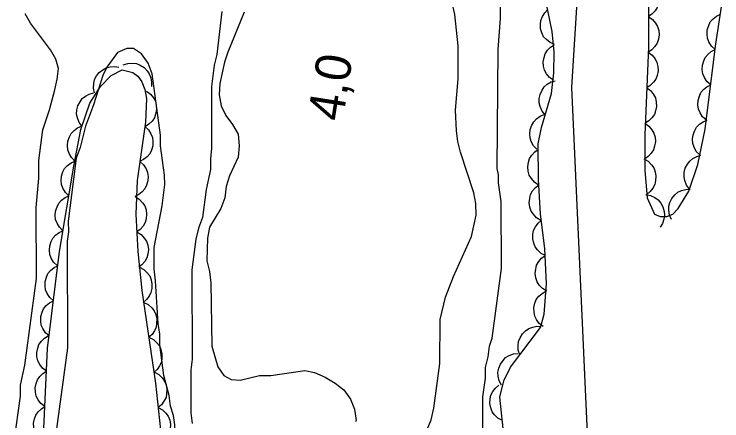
# Model space of a CAD drawing. Extents: x 282461 to 284471, y 5554090 to 5557646.
# Drawn here: x 283888.7 to 283948.5, y 5556850.9 to 5556885.3 of the extents above; entities that cross this region are included whole.
import ezdxf

# ---------------------------------------------------------------- set-up
doc = ezdxf.new("R2010")
doc.units = 0
for name, color, linetype in [('Niveau 1', 7, 'Continuous'), ('Niveau 3', 7, 'Continuous'), ('Niveau 4', 7, 'Continuous'), ('Niveau 44', 7, 'Continuous'), ('Niveau 7', 7, 'Continuous')]:
    doc.layers.add(name, color=color, linetype=linetype)

msp = doc.modelspace()

# ---------------------------------------------------------------- linework, layer by layer
at = {"layer": 'Niveau 1'}
for points in [[(283932.69, 5556640.9), (283932.05, 5556652.04), (283934.95, 5556657.62), (283935.88, 5556667.29), (283929.59, 5556672.75), (283928.12, 5556684.36), (283929.73, 5556699.32), (283934.36, 5556715.56), (283935.86, 5556726.6), (283938.01, 5556747.58), (283939.46, 5556787.35), (283938.89, 5556816.5), (283937.21, 5556849.23), (283935.84, 5556879.14), (283936.76, 5556893.64), (283938.33, 5556903.42), (283940.51, 5556908.5), (283946.15, 5556933.18), (283945.8, 5556945.27)], [(283900.65, 5556862.79), (283900.53, 5556863.8), (283900.53, 5556865.61), (283901.2, 5556869.12), (283901.42, 5556870.93), (283901.41, 5556871.72), (283901.07, 5556874.2), (283901.07, 5556875.11), (283900.37, 5556880.3), (283900.03, 5556881.21), (283899.46, 5556881.99), (283898.78, 5556882.44), (283898.21, 5556882.44), (283897.42, 5556882.1), (283896.52, 5556880.85), (283896.18, 5556880.17), (283895.4, 5556877.68), (283894.72, 5556875.87), (283894.28, 5556874.06), (283893.94, 5556873.16), (283893.27, 5556867.84), (283893.28, 5556866.94), (283893.17, 5556866.15), (283893.19, 5556857.11), (283892.19, 5556849.64)], [(283903.32, 5556837.82), (283903.09, 5556839.63), (283903.09, 5556840.42), (283902.86, 5556841.21), (283902.86, 5556842), (283902.74, 5556842.9), (283902.73, 5556846.41), (283902.27, 5556849.8), (283902.27, 5556850.59), (283902.15, 5556851.38), (283901.92, 5556852.17), (283901.81, 5556853.07), (283901.35, 5556854.77), (283901, 5556857.36), (283901, 5556858.27), (283900.88, 5556859.17), (283900.65, 5556862.79)]]:
    msp.add_lwpolyline(points, dxfattribs=at)
at = {"layer": 'Niveau 4'}
for points in [[(283923.61, 5556850.19), (283923.94, 5556851.03), (283924.17, 5556852), (283924.67, 5556855.79), (283924.71, 5556859.52), (283925.16, 5556861.39), (283925.84, 5556863.14), (283927.35, 5556866.54), (283927.75, 5556868.35), (283927.74, 5556869.32), (283927.57, 5556870.22), (283926.43, 5556873.66), (283926.2, 5556874.57), (283926.08, 5556875.47), (283926.02, 5556877.23), (283926.24, 5556879.88), (283926.23, 5556882.66), (283925.94, 5556885.31), (283925.71, 5556886.44)], [(283908.15, 5556885.53), (283906.75, 5556882.13), (283906.47, 5556881.28), (283906.07, 5556879.47), (283906.02, 5556878.51), (283906.19, 5556877.6), (283906.59, 5556876.76), (283907.16, 5556876.02), (283907.62, 5556875.18), (283907.73, 5556874.21), (283907.62, 5556873.25), (283906.89, 5556871.67), (283906.61, 5556870.76), (283906.5, 5556869.8), (283906.16, 5556868.89), (283905.2, 5556867.31), (283905.04, 5556866.4), (283904.98, 5556864.48), (283905.21, 5556863.57), (283905.33, 5556862.61), (283905.4, 5556857.24), (283905.92, 5556855.49), (283906.43, 5556854.76), (283907.05, 5556854.42), (283907.79, 5556854.36), (283909.43, 5556854.77), (283910.39, 5556854.77), (283913.28, 5556855.18), (283914.08, 5556855.01), (283914.98, 5556854.62), (283915.83, 5556854.11), (283916.57, 5556853.55), (283917.14, 5556852.76), (283917.48, 5556851.91), (283917.6, 5556850.95), (283917.54, 5556850.84)]]:
    msp.add_lwpolyline(points, dxfattribs=at)
at = {"layer": 'Niveau 44'}
for points in [[(283942.33, 5556891.83), (283942.32, 5556882.56), (283942.01, 5556875.14), (283942.01, 5556872.12), (283942.21, 5556869.81), (283942.83, 5556868.43), (283943.32, 5556868.22), (283943.87, 5556868.22), (283944.38, 5556868.41), (283944.83, 5556868.89), (283945.73, 5556870.36), (283946.5, 5556872.63), (283947.12, 5556875.62), (283948, 5556882.65), (283948.53, 5556886.16)], [(283942.33, 5556888.15), (283942.67, 5556887.92), (283942.93, 5556887.6), (283943.1, 5556887.32), (283943.19, 5556886.98), (283943.22, 5556886.61), (283943.16, 5556886.23), (283943.07, 5556885.91), (283942.88, 5556885.62), (283942.62, 5556885.35), (283942.32, 5556885.14)], [(283930.12, 5556849.5), (283929.77, 5556852.93), (283930.09, 5556854.32), (283930.67, 5556855.46), (283933.2, 5556858.84), (283933.5, 5556859.96), (283933.69, 5556862.52), (283933.55, 5556865.49), (283933.2, 5556868.44), (283933.03, 5556871.35), (283933, 5556874.38), (283933.28, 5556875.75), (283934.12, 5556878.64), (283934.31, 5556880.37), (283934.34, 5556882.14), (283934.17, 5556883.87), (283933.46, 5556887.47)], [(283934.39, 5556882.77), (283934, 5556882.94), (283933.69, 5556883.2), (283933.46, 5556883.44), (283933.31, 5556883.76), (283933.21, 5556884.11), (283933.2, 5556884.5), (283933.22, 5556884.82), (283933.36, 5556885.15), (283933.55, 5556885.47), (283933.8, 5556885.72)], [(283942.32, 5556885.14), (283942.67, 5556884.91), (283942.93, 5556884.59), (283943.1, 5556884.31), (283943.19, 5556883.97), (283943.22, 5556883.6), (283943.16, 5556883.22), (283943.07, 5556882.9), (283942.87, 5556882.61), (283942.62, 5556882.33), (283942.32, 5556882.13)], [(283947.96, 5556882.37), (283947.65, 5556882.65), (283947.44, 5556883), (283947.31, 5556883.31), (283947.28, 5556883.66), (283947.3, 5556884.03), (283947.42, 5556884.39), (283947.55, 5556884.69), (283947.79, 5556884.96), (283948.08, 5556885.19), (283948.41, 5556885.34)], [(283934.3, 5556879.75), (283933.96, 5556879.99), (283933.71, 5556880.31), (283933.54, 5556880.6), (283933.45, 5556880.94), (283933.43, 5556881.31), (283933.5, 5556881.69), (283933.59, 5556882), (283933.79, 5556882.29), (283934.05, 5556882.56), (283934.35, 5556882.76)], [(283942.3, 5556882.13), (283942.64, 5556881.88), (283942.88, 5556881.56), (283943.04, 5556881.27), (283943.12, 5556880.92), (283943.14, 5556880.55), (283943.06, 5556880.17), (283942.95, 5556879.86), (283942.75, 5556879.58), (283942.48, 5556879.31), (283942.18, 5556879.12)], [(283947.59, 5556879.38), (283947.27, 5556879.65), (283947.06, 5556880), (283946.92, 5556880.3), (283946.88, 5556880.65), (283946.89, 5556881.02), (283947, 5556881.39), (283947.13, 5556881.69), (283947.36, 5556881.96), (283947.64, 5556882.2), (283947.96, 5556882.37)], [(283890.69, 5556839.22), (283891.52, 5556857.04), (283892.52, 5556865.25), (283893.75, 5556872.49), (283894.34, 5556875.59), (283895.09, 5556877.81), (283896, 5556879.23), (283896.9, 5556880.17), (283897.83, 5556880.65), (283898.73, 5556880.42), (283899.14, 5556880.11), (283899.49, 5556879.61), (283899.73, 5556878.97), (283899.87, 5556878.2), (283899.8, 5556876.22), (283899.09, 5556871.28), (283898.99, 5556868.43), (283899.15, 5556865.27), (283899.5, 5556861.95), (283900.65, 5556854.12), (283901.15, 5556849.39)], [(283895.48, 5556878.68), (283895.39, 5556879.09), (283895.42, 5556879.5), (283895.49, 5556879.82), (283895.66, 5556880.12), (283895.89, 5556880.41), (283896.2, 5556880.64), (283896.48, 5556880.81), (283896.82, 5556880.88), (283897.19, 5556880.91), (283897.55, 5556880.85)], [(283897.9, 5556881.05), (283898.29, 5556881.18), (283898.7, 5556881.2), (283899.03, 5556881.16), (283899.35, 5556881.03), (283899.67, 5556880.83), (283899.93, 5556880.56), (283900.12, 5556880.3), (283900.24, 5556879.96), (283900.31, 5556879.6), (283900.29, 5556879.24)], [(283933.59, 5556876.83), (283933.33, 5556877.15), (283933.17, 5556877.53), (283933.08, 5556877.85), (283933.09, 5556878.2), (283933.16, 5556878.56), (283933.33, 5556878.91), (283933.5, 5556879.19), (283933.77, 5556879.42), (283934.09, 5556879.61), (283934.43, 5556879.72)], [(283899.89, 5556878.84), (283900.23, 5556878.59), (283900.47, 5556878.27), (283900.64, 5556877.98), (283900.71, 5556877.64), (283900.73, 5556877.27), (283900.65, 5556876.89), (283900.56, 5556876.58), (283900.35, 5556876.3), (283900.09, 5556876.04), (283899.79, 5556875.84)], [(283942.18, 5556879.12), (283942.51, 5556878.88), (283942.76, 5556878.55), (283942.92, 5556878.26), (283942.99, 5556877.91), (283943.01, 5556877.54), (283942.93, 5556877.17), (283942.83, 5556876.86), (283942.62, 5556876.57), (283942.36, 5556876.31), (283942.05, 5556876.12)], [(283947.22, 5556876.39), (283946.9, 5556876.67), (283946.69, 5556877.01), (283946.55, 5556877.32), (283946.5, 5556877.67), (283946.52, 5556878.04), (283946.63, 5556878.4), (283946.75, 5556878.71), (283946.98, 5556878.97), (283947.27, 5556879.21), (283947.59, 5556879.38)], [(283894.43, 5556875.85), (283894.18, 5556876.19), (283894.04, 5556876.57), (283893.96, 5556876.89), (283893.99, 5556877.24), (283894.07, 5556877.6), (283894.26, 5556877.93), (283894.44, 5556878.2), (283894.72, 5556878.42), (283895.04, 5556878.59), (283895.39, 5556878.69)], [(283932.9, 5556873.91), (283932.61, 5556874.21), (283932.42, 5556874.57), (283932.31, 5556874.88), (283932.29, 5556875.23), (283932.33, 5556875.6), (283932.47, 5556875.96), (283932.62, 5556876.25), (283932.87, 5556876.5), (283933.17, 5556876.72), (283933.51, 5556876.85)], [(283893.83, 5556872.92), (283893.54, 5556873.22), (283893.34, 5556873.57), (283893.23, 5556873.88), (283893.2, 5556874.23), (283893.24, 5556874.6), (283893.37, 5556874.96), (283893.52, 5556875.25), (283893.76, 5556875.5), (283894.06, 5556875.72), (283894.39, 5556875.86)], [(283899.75, 5556875.85), (283900.06, 5556875.57), (283900.26, 5556875.22), (283900.39, 5556874.92), (283900.43, 5556874.57), (283900.41, 5556874.2), (283900.3, 5556873.84), (283900.16, 5556873.54), (283899.93, 5556873.27), (283899.64, 5556873.04), (283899.32, 5556872.88)], [(283942.01, 5556876.12), (283942.36, 5556875.88), (283942.61, 5556875.57), (283942.79, 5556875.28), (283942.88, 5556874.94), (283942.91, 5556874.57), (283942.84, 5556874.19), (283942.76, 5556873.88), (283942.56, 5556873.58), (283942.31, 5556873.31), (283942.01, 5556873.11)], [(283946.67, 5556873.43), (283946.37, 5556873.73), (283946.19, 5556874.1), (283946.08, 5556874.41), (283946.06, 5556874.76), (283946.1, 5556875.13), (283946.24, 5556875.49), (283946.39, 5556875.78), (283946.64, 5556876.03), (283946.94, 5556876.24), (283947.28, 5556876.38)], [(283933.03, 5556870.89), (283932.69, 5556871.12), (283932.43, 5556871.44), (283932.25, 5556871.72), (283932.16, 5556872.06), (283932.12, 5556872.43), (283932.18, 5556872.81), (283932.27, 5556873.12), (283932.46, 5556873.42), (283932.71, 5556873.69), (283933, 5556873.9)], [(283893.32, 5556869.97), (283893.02, 5556870.26), (283892.82, 5556870.61), (283892.7, 5556870.92), (283892.67, 5556871.27), (283892.7, 5556871.64), (283892.82, 5556872), (283892.96, 5556872.29), (283893.2, 5556872.55), (283893.5, 5556872.78), (283893.82, 5556872.92)], [(283899.32, 5556872.88), (283899.63, 5556872.6), (283899.84, 5556872.26), (283899.97, 5556871.95), (283900.01, 5556871.6), (283899.99, 5556871.24), (283899.87, 5556870.87), (283899.74, 5556870.57), (283899.51, 5556870.31), (283899.22, 5556870.08), (283898.89, 5556869.92)], [(283941.92, 5556873.1), (283942.29, 5556872.9), (283942.57, 5556872.61), (283942.77, 5556872.34), (283942.89, 5556872.01), (283942.95, 5556871.64), (283942.92, 5556871.26), (283942.86, 5556870.94), (283942.69, 5556870.62), (283942.47, 5556870.33), (283942.18, 5556870.1)], [(283945.8, 5556870.55), (283945.54, 5556870.89), (283945.4, 5556871.27), (283945.33, 5556871.59), (283945.35, 5556871.95), (283945.44, 5556872.31), (283945.62, 5556872.65), (283945.81, 5556872.92), (283946.09, 5556873.13), (283946.41, 5556873.31), (283946.76, 5556873.41)], [(283933.23, 5556867.89), (283932.87, 5556868.11), (283932.6, 5556868.41), (283932.41, 5556868.68), (283932.3, 5556869.01), (283932.25, 5556869.38), (283932.29, 5556869.76), (283932.36, 5556870.08), (283932.53, 5556870.39), (283932.77, 5556870.67), (283933.06, 5556870.89)], [(283944.27, 5556867.97), (283944.09, 5556868.35), (283944.04, 5556868.75), (283944.04, 5556869.09), (283944.14, 5556869.42), (283944.31, 5556869.76), (283944.56, 5556870.05), (283944.8, 5556870.27), (283945.12, 5556870.42), (283945.48, 5556870.52), (283945.84, 5556870.54)], [(283892.82, 5556867.02), (283892.52, 5556867.31), (283892.32, 5556867.66), (283892.2, 5556867.97), (283892.17, 5556868.32), (283892.2, 5556868.69), (283892.32, 5556869.05), (283892.46, 5556869.34), (283892.7, 5556869.6), (283893, 5556869.82), (283893.32, 5556869.97)], [(283898.92, 5556869.91), (283899.27, 5556869.69), (283899.54, 5556869.39), (283899.73, 5556869.12), (283899.84, 5556868.78), (283899.89, 5556868.42), (283899.84, 5556868.04), (283899.77, 5556867.72), (283899.59, 5556867.42), (283899.35, 5556867.13), (283899.07, 5556866.92)], [(283942.09, 5556870.08), (283942.5, 5556870.01), (283942.87, 5556869.82), (283943.14, 5556869.64), (283943.36, 5556869.36), (283943.54, 5556869.04), (283943.64, 5556868.66), (283943.69, 5556868.34), (283943.63, 5556867.99), (283943.51, 5556867.64), (283943.32, 5556867.33)], [(283933.62, 5556864.91), (283933.25, 5556865.1), (283932.95, 5556865.39), (283932.75, 5556865.65), (283932.62, 5556865.97), (283932.55, 5556866.34), (283932.56, 5556866.72), (283932.61, 5556867.04), (283932.77, 5556867.36), (283932.99, 5556867.66), (283933.26, 5556867.89)], [(283892.32, 5556864.07), (283892.02, 5556864.36), (283891.82, 5556864.71), (283891.7, 5556865.02), (283891.67, 5556865.37), (283891.7, 5556865.73), (283891.82, 5556866.1), (283891.96, 5556866.39), (283892.2, 5556866.65), (283892.49, 5556866.87), (283892.82, 5556867.02)], [(283899.07, 5556866.92), (283899.42, 5556866.7), (283899.69, 5556866.4), (283899.88, 5556866.13), (283899.99, 5556865.79), (283900.04, 5556865.43), (283899.99, 5556865.05), (283899.92, 5556864.73), (283899.74, 5556864.43), (283899.5, 5556864.14), (283899.22, 5556863.93)], [(283933.72, 5556861.9), (283933.36, 5556862.12), (283933.09, 5556862.42), (283932.91, 5556862.7), (283932.8, 5556863.04), (283932.75, 5556863.4), (283932.8, 5556863.78), (283932.87, 5556864.1), (283933.05, 5556864.41), (283933.29, 5556864.69), (283933.58, 5556864.91)], [(283892.01, 5556861.09), (283891.7, 5556861.36), (283891.48, 5556861.71), (283891.35, 5556862.01), (283891.3, 5556862.36), (283891.31, 5556862.72), (283891.42, 5556863.09), (283891.55, 5556863.39), (283891.77, 5556863.66), (283892.06, 5556863.9), (283892.38, 5556864.06)], [(283899.29, 5556863.93), (283899.66, 5556863.74), (283899.95, 5556863.45), (283900.15, 5556863.19), (283900.27, 5556862.86), (283900.34, 5556862.5), (283900.32, 5556862.12), (283900.26, 5556861.8), (283900.1, 5556861.48), (283899.88, 5556861.19), (283899.6, 5556860.96)], [(283933.42, 5556858.91), (283933.09, 5556859.16), (283932.86, 5556859.5), (283932.71, 5556859.79), (283932.65, 5556860.14), (283932.64, 5556860.51), (283932.73, 5556860.88), (283932.84, 5556861.19), (283933.06, 5556861.47), (283933.33, 5556861.72), (283933.64, 5556861.9)], [(283891.65, 5556858.12), (283891.34, 5556858.39), (283891.12, 5556858.74), (283890.98, 5556859.04), (283890.94, 5556859.38), (283890.95, 5556859.75), (283891.06, 5556860.12), (283891.18, 5556860.42), (283891.41, 5556860.69), (283891.69, 5556860.93), (283892.01, 5556861.09)], [(283899.65, 5556860.96), (283900.02, 5556860.78), (283900.32, 5556860.5), (283900.53, 5556860.25), (283900.67, 5556859.93), (283900.75, 5556859.57), (283900.74, 5556859.19), (283900.7, 5556858.86), (283900.55, 5556858.55), (283900.35, 5556858.24), (283900.08, 5556858)], [(283931.46, 5556856.51), (283931.32, 5556856.91), (283931.31, 5556857.32), (283931.34, 5556857.65), (283931.47, 5556857.97), (283931.67, 5556858.29), (283931.94, 5556858.55), (283932.2, 5556858.75), (283932.54, 5556858.87), (283932.9, 5556858.94), (283933.26, 5556858.92)], [(283891.43, 5556855.13), (283891.1, 5556855.38), (283890.86, 5556855.71), (283890.7, 5556856), (283890.62, 5556856.34), (283890.61, 5556856.71), (283890.69, 5556857.08), (283890.79, 5556857.39), (283891, 5556857.68), (283891.26, 5556857.94), (283891.57, 5556858.12)], [(283900.08, 5556858), (283900.46, 5556857.82), (283900.75, 5556857.54), (283900.97, 5556857.29), (283901.1, 5556856.97), (283901.19, 5556856.61), (283901.18, 5556856.23), (283901.14, 5556855.9), (283900.99, 5556855.58), (283900.78, 5556855.28), (283900.52, 5556855.04)], [(283929.9, 5556853.95), (283929.7, 5556854.32), (283929.62, 5556854.72), (283929.59, 5556855.05), (283929.66, 5556855.39), (283929.8, 5556855.74), (283930.03, 5556856.05), (283930.25, 5556856.29), (283930.56, 5556856.46), (283930.91, 5556856.59), (283931.27, 5556856.63)], [(283891.29, 5556852.14), (283890.96, 5556852.39), (283890.72, 5556852.72), (283890.56, 5556853.01), (283890.49, 5556853.35), (283890.47, 5556853.72), (283890.55, 5556854.09), (283890.65, 5556854.4), (283890.86, 5556854.69), (283891.12, 5556854.95), (283891.43, 5556855.13)], [(283900.55, 5556855.04), (283900.92, 5556854.85), (283901.21, 5556854.56), (283901.41, 5556854.3), (283901.53, 5556853.97), (283901.6, 5556853.61), (283901.58, 5556853.23), (283901.53, 5556852.9), (283901.36, 5556852.59), (283901.14, 5556852.3), (283900.87, 5556852.06)], [(283929.97, 5556850.95), (283929.6, 5556851.15), (283929.32, 5556851.44), (283929.12, 5556851.7), (283928.99, 5556852.03), (283928.92, 5556852.39), (283928.95, 5556852.78), (283929, 5556853.1), (283929.17, 5556853.41), (283929.39, 5556853.71), (283929.67, 5556853.94)], [(283891.15, 5556849.15), (283890.82, 5556849.4), (283890.58, 5556849.73), (283890.42, 5556850.02), (283890.35, 5556850.36), (283890.33, 5556850.73), (283890.41, 5556851.1), (283890.51, 5556851.41), (283890.72, 5556851.7), (283890.99, 5556851.96), (283891.29, 5556852.14)], [(283900.87, 5556852.06), (283901.24, 5556851.87), (283901.52, 5556851.58), (283901.72, 5556851.32), (283901.85, 5556850.99), (283901.92, 5556850.63), (283901.89, 5556850.25), (283901.84, 5556849.93), (283901.68, 5556849.62), (283901.46, 5556849.32), (283901.18, 5556849.09)]]:
    msp.add_lwpolyline(points, dxfattribs=at)
at = {"layer": 'Niveau 7'}
for points in [[(283928.35, 5556844.82), (283928.33, 5556852.96), (283928.55, 5556854.54), (283928.55, 5556855.45), (283928.77, 5556856.35), (283928.88, 5556857.26), (283929.11, 5556857.94), (283929.89, 5556863.82), (283929.87, 5556869.48), (283929.64, 5556871.06), (283929.64, 5556871.74), (283929.52, 5556872.3), (283929.61, 5556882.37), (283929.82, 5556884.97), (283929.82, 5556886.55)], [(283906.26, 5556885.56), (283905.82, 5556881.94), (283905.59, 5556881.03), (283905.37, 5556879.22), (283905.39, 5556874.02), (283905.28, 5556873.11), (283905.28, 5556872.21), (283904.94, 5556870.51)], [(283888.69, 5556849.19), (283889.24, 5556853.03), (283889.24, 5556853.94), (283889.58, 5556855.64), (283890.58, 5556862.99), (283890.56, 5556868.99), (283890.78, 5556871.48), (283890.77, 5556872.95), (283891.11, 5556875.55), (283891.67, 5556877.25), (283892.12, 5556878.95), (283892.34, 5556879.85), (283892.45, 5556880.76), (283892.22, 5556881.55), (283891.77, 5556882.34), (283890.06, 5556884.59), (283889.61, 5556885.38)], [(283904.94, 5556870.51), (283904.61, 5556868.14), (283904.27, 5556867.23), (283904.05, 5556866.32), (283903.72, 5556863.72), (283903.74, 5556856.14), (283903.63, 5556855.24), (283903.64, 5556851.62), (283903.75, 5556850.72)]]:
    msp.add_lwpolyline(points, dxfattribs=at)

# ---------------------------------------------------------------- texts
at = {"layer": 'Niveau 3'}
msp.add_text('    4,0', height=3, rotation=81.0958, dxfattribs=at).set_placement((283915.77, 5556871.8))

doc.saveas('drawing.dxf')
